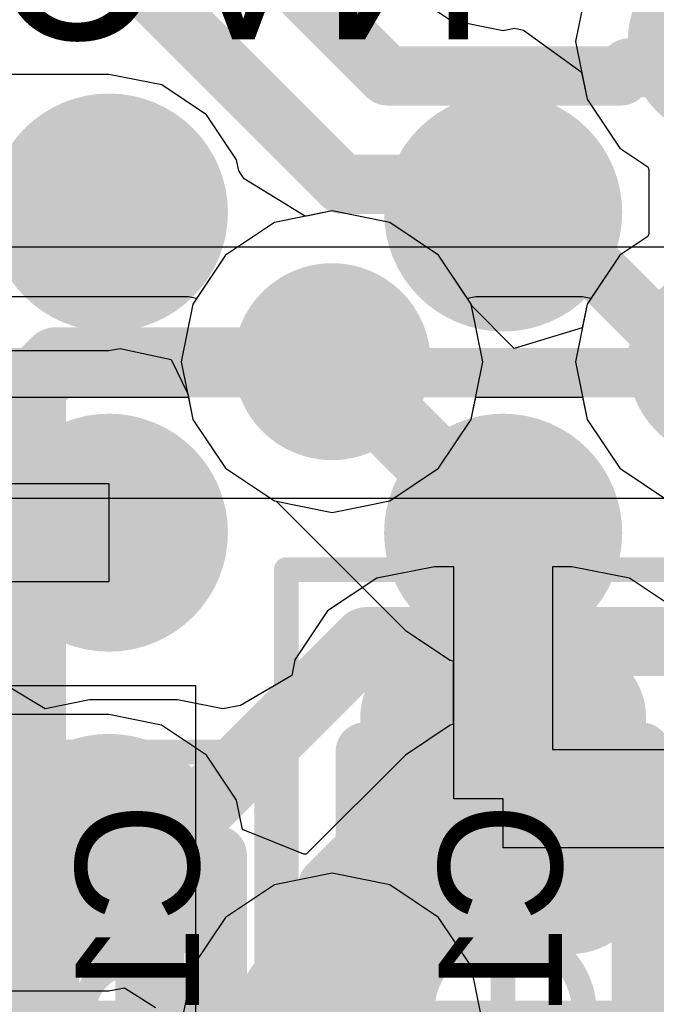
# Model space of a CAD drawing. Header units: millimetres. Extents: x -2 to 68, y -2 to 27.4.
# Tile 557 of 594: x 52.5 to 53.8, y 18.8 to 20.8. Entities that reach past the tile are written whole.
import ezdxf

# ---------------------------------------------------------------- set-up
doc = ezdxf.new("R2010")
doc.units = ezdxf.units.MM
for name, color, linetype in [('BottomLayer', 5, 'Continuous'), ('BottomPaste', 16, 'Continuous'), ('BottomSolder', 6, 'Continuous'), ('DrillGuide', 244, 'Continuous'), ('Mechanical10', 56, 'Continuous'), ('Mechanical17', 56, 'Continuous'), ('Mechanical42', 56, 'Continuous'), ('Mechanical6', 56, 'Continuous'), ('MidLayer1', 16, 'Continuous'), ('MidLayer2', 76, 'Continuous'), ('MidLayer3', 90, 'Continuous'), ('MidLayer4', 156, 'Continuous'), ('MidLayer5', 130, 'Continuous'), ('MidLayer6', 216, 'Continuous'), ('MidLayer7', 6, 'Continuous'), ('MidLayer8', 54, 'Continuous'), ('MultiLayer', 9, 'Continuous'), ('TopLayer', 1, 'Continuous'), ('TopPaste', 8, 'Continuous'), ('TopSolder', 216, 'Continuous'), ('ViaHoleLayer', 16, 'Continuous')]:
    doc.layers.add(name, color=color, linetype=linetype)

# ---------------------------------------------------------------- blocks, each defined once
blk = doc.blocks.new('MT53D512M32D2DS_053_WT_D_F_________1_168')
at = {"layer": 'TopLayer', "const_width": 0.14}
for points in [[(-2.07, -3.575, 1), (-1.93, -3.575, 1)], [(-1.27, -3.575, 1), (-1.13, -3.575, 1)], [(-2.07, -4.225, 1), (-1.93, -4.225, 1)], [(-1.27, -4.225, 1), (-1.13, -4.225, 1)], [(-2.07, -4.875, 1), (-1.93, -4.875, 1)], [(-1.27, -4.875, 1), (-1.13, -4.875, 1)]]:
    blk.add_lwpolyline(points, format="xyb", close=True, dxfattribs=at)
at = {"layer": 'TopPaste', "const_width": 0.14}
for points in [[(-2.07, -3.575, 1), (-1.93, -3.575, 1)], [(-1.27, -3.575, 1), (-1.13, -3.575, 1)], [(-2.07, -4.225, 1), (-1.93, -4.225, 1)], [(-1.27, -4.225, 1), (-1.13, -4.225, 1)], [(-2.07, -4.875, 1), (-1.93, -4.875, 1)], [(-1.27, -4.875, 1), (-1.13, -4.875, 1)]]:
    blk.add_lwpolyline(points, format="xyb", close=True, dxfattribs=at)
at = {"layer": 'TopSolder', "const_width": 0.2416}
for points in [[(-2.1208, -3.575, 1), (-1.8792, -3.575, 1)], [(-1.3208, -3.575, 1), (-1.0792, -3.575, 1)], [(-2.1208, -4.225, 1), (-1.8792, -4.225, 1)], [(-1.3208, -4.225, 1), (-1.0792, -4.225, 1)], [(-2.1208, -4.875, 1), (-1.8792, -4.875, 1)], [(-1.3208, -4.875, 1), (-1.0792, -4.875, 1)]]:
    blk.add_lwpolyline(points, format="xyb", close=True, dxfattribs=at)
blk = doc.blocks.new('CAP_0402_B_338')
at = {"layer": 'BottomLayer', "const_width": 0.1508}
for points in [[(-0.6746, 0.1392, 1), (-0.5238, 0.1392, 1)], [(-0.3462, 0.1392, 1), (-0.1954, 0.1392, 1)], [(0.1954, 0.1392, 1), (0.3462, 0.1392, 1)], [(0.5238, 0.1392, 1), (0.6746, 0.1392, 1)], [(-0.6746, -0.1392, 1), (-0.5238, -0.1392, 1)], [(-0.3462, -0.1392, 1), (-0.1954, -0.1392, 1)], [(0.1954, -0.1392, 1), (0.3462, -0.1392, 1)], [(0.5238, -0.1392, 1), (0.6746, -0.1392, 1)]]:
    blk.add_lwpolyline(points, format="xyb", close=True, dxfattribs=at)
at = {"layer": 'BottomLayer'}
for points in [[(-0.2708, 0.29), (-0.5992, 0.29), (-0.2708, -0.29), (-0.5992, -0.29)], [(0.2708, -0.29), (0.5992, -0.29), (0.2708, 0.29), (0.5992, 0.29)], [(-0.12, 0.1392), (-0.75, 0.1392), (-0.12, -0.1392), (-0.75, -0.1392)], [(0.12, -0.1392), (0.75, -0.1392), (0.12, 0.1392), (0.75, 0.1392)]]:
    blk.add_solid(points, dxfattribs=at)
at = {"layer": 'BottomPaste', "const_width": 0.1508}
for points in [[(-0.6746, 0.1392, 1), (-0.5238, 0.1392, 1)], [(-0.3462, 0.1392, 1), (-0.1954, 0.1392, 1)], [(0.1954, 0.1392, 1), (0.3462, 0.1392, 1)], [(0.5238, 0.1392, 1), (0.6746, 0.1392, 1)], [(-0.6746, -0.1392, 1), (-0.5238, -0.1392, 1)], [(-0.3462, -0.1392, 1), (-0.1954, -0.1392, 1)], [(0.1954, -0.1392, 1), (0.3462, -0.1392, 1)], [(0.5238, -0.1392, 1), (0.6746, -0.1392, 1)]]:
    blk.add_lwpolyline(points, format="xyb", close=True, dxfattribs=at)
at = {"layer": 'BottomPaste'}
for points in [[(-0.2708, 0.29), (-0.5992, 0.29), (-0.2708, -0.29), (-0.5992, -0.29)], [(0.2708, -0.29), (0.5992, -0.29), (0.2708, 0.29), (0.5992, 0.29)], [(-0.12, 0.1392), (-0.75, 0.1392), (-0.12, -0.1392), (-0.75, -0.1392)], [(0.12, -0.1392), (0.75, -0.1392), (0.12, 0.1392), (0.75, 0.1392)]]:
    blk.add_solid(points, dxfattribs=at)
at = {"layer": 'BottomSolder', "const_width": 0.1508}
for points in [[(-0.6746, 0.1392, 1), (-0.5238, 0.1392, 1)], [(-0.3462, 0.1392, 1), (-0.1954, 0.1392, 1)], [(0.1954, 0.1392, 1), (0.3462, 0.1392, 1)], [(0.5238, 0.1392, 1), (0.6746, 0.1392, 1)], [(-0.6746, -0.1392, 1), (-0.5238, -0.1392, 1)], [(-0.3462, -0.1392, 1), (-0.1954, -0.1392, 1)], [(0.1954, -0.1392, 1), (0.3462, -0.1392, 1)], [(0.5238, -0.1392, 1), (0.6746, -0.1392, 1)]]:
    blk.add_lwpolyline(points, format="xyb", close=True, dxfattribs=at)
at = {"layer": 'BottomSolder'}
for points in [[(-0.2708, 0.29), (-0.5992, 0.29), (-0.2708, -0.29), (-0.5992, -0.29)], [(0.2708, -0.29), (0.5992, -0.29), (0.2708, 0.29), (0.5992, 0.29)], [(-0.12, 0.1392), (-0.75, 0.1392), (-0.12, -0.1392), (-0.75, -0.1392)], [(0.12, -0.1392), (0.75, -0.1392), (0.12, 0.1392), (0.75, 0.1392)]]:
    blk.add_solid(points, dxfattribs=at)
at = {"layer": 'Mechanical10', "const_width": 0.12}
for points in [[(0.53, 0.28), (-0.53, 0.28)], [(-0.53, -0.28), (-0.53, 0.28)], [(0.53, -0.28), (0.53, 0.28)], [(0.53, -0.28), (-0.53, -0.28)]]:
    blk.add_lwpolyline(points, dxfattribs=at)
at = {"layer": 'Mechanical10', "const_width": 0.06}
for points in [[(-0.56, 0.28, 1), (-0.5, 0.28, 1)], [(-0.56, 0.28, 1), (-0.5, 0.28, 1)], [(0.5, 0.28, 1), (0.56, 0.28, 1)], [(0.5, 0.28, 1), (0.56, 0.28, 1)], [(-0.56, -0.28, 1), (-0.5, -0.28, 1)], [(-0.56, -0.28, 1), (-0.5, -0.28, 1)], [(0.5, -0.28, 1), (0.56, -0.28, 1)], [(0.5, -0.28, 1), (0.56, -0.28, 1)]]:
    blk.add_lwpolyline(points, format="xyb", close=True, dxfattribs=at)
at = {"layer": 'Mechanical6', "const_width": 0.05}
for points in [[(0.9, 0.44), (-0.9, 0.44)], [(-0.9, -0.44), (-0.9, 0.44)], [(0.9, -0.44), (0.9, 0.44)], [(0, -0.22), (0, 0.22)], [(0.22, 0), (-0.22, 0)], [(0.9, -0.44), (-0.9, -0.44)]]:
    blk.add_lwpolyline(points, dxfattribs=at)
at = {"layer": 'Mechanical6'}
for points, const_width in [([(-0.9125, 0.44, 1), (-0.8875, 0.44, 1)], 0.025), ([(-0.9125, 0.44, 1), (-0.8875, 0.44, 1)], 0.025), ([(0.8875, 0.44, 1), (0.9125, 0.44, 1)], 0.025), ([(0.8875, 0.44, 1), (0.9125, 0.44, 1)], 0.025), ([(-0.0125, 0.22, 1), (0.0125, 0.22, 1)], 0.025), ([(0.165, 0, 1), (-0.165, 0, 1)], 0.05), ([(-0.2325, 0, 1), (-0.2075, 0, 1)], 0.025), ([(-0.1775, 0, 1), (-0.1525, 0, 1)], 0.025), ([(0.1525, 0, 1), (0.1775, 0, 1)], 0.025), ([(0.2075, 0, 1), (0.2325, 0, 1)], 0.025), ([(-0.0125, -0.22, 1), (0.0125, -0.22, 1)], 0.025), ([(-0.9125, -0.44, 1), (-0.8875, -0.44, 1)], 0.025), ([(-0.9125, -0.44, 1), (-0.8875, -0.44, 1)], 0.025), ([(0.8875, -0.44, 1), (0.9125, -0.44, 1)], 0.025), ([(0.8875, -0.44, 1), (0.9125, -0.44, 1)], 0.025)]:
    blk.add_lwpolyline(points, format="xyb", close=True, dxfattribs=dict(at, const_width=const_width))
blk = doc.blocks.new('CAP_0201_B_347')
at = {"layer": 'BottomLayer', "const_width": 0.0806}
for points in [[(-0.3897, 0.0894, 1), (-0.3091, 0.0894, 1)], [(-0.2409, 0.0894, 1), (-0.1603, 0.0894, 1)], [(0.1603, 0.0894, 1), (0.2409, 0.0894, 1)], [(0.3091, 0.0894, 1), (0.3897, 0.0894, 1)], [(-0.3897, -0.0894, 1), (-0.3091, -0.0894, 1)], [(-0.2409, -0.0894, 1), (-0.1603, -0.0894, 1)], [(0.1603, -0.0894, 1), (0.2409, -0.0894, 1)], [(0.3091, -0.0894, 1), (0.3897, -0.0894, 1)]]:
    blk.add_lwpolyline(points, format="xyb", close=True, dxfattribs=at)
at = {"layer": 'BottomLayer'}
for points in [[(-0.2006, 0.17), (-0.3494, 0.17), (-0.2006, -0.17), (-0.3494, -0.17)], [(0.2006, -0.17), (0.3494, -0.17), (0.2006, 0.17), (0.3494, 0.17)], [(-0.12, 0.0894), (-0.43, 0.0894), (-0.12, -0.0894), (-0.43, -0.0894)], [(0.12, -0.0894), (0.43, -0.0894), (0.12, 0.0894), (0.43, 0.0894)]]:
    blk.add_solid(points, dxfattribs=at)
at = {"layer": 'BottomPaste', "const_width": 0.0806}
for points in [[(-0.3897, 0.0894, 1), (-0.3091, 0.0894, 1)], [(-0.2409, 0.0894, 1), (-0.1603, 0.0894, 1)], [(0.1603, 0.0894, 1), (0.2409, 0.0894, 1)], [(0.3091, 0.0894, 1), (0.3897, 0.0894, 1)], [(-0.3897, -0.0894, 1), (-0.3091, -0.0894, 1)], [(-0.2409, -0.0894, 1), (-0.1603, -0.0894, 1)], [(0.1603, -0.0894, 1), (0.2409, -0.0894, 1)], [(0.3091, -0.0894, 1), (0.3897, -0.0894, 1)]]:
    blk.add_lwpolyline(points, format="xyb", close=True, dxfattribs=at)
at = {"layer": 'BottomPaste'}
for points in [[(-0.2006, 0.17), (-0.3494, 0.17), (-0.2006, -0.17), (-0.3494, -0.17)], [(0.2006, -0.17), (0.3494, -0.17), (0.2006, 0.17), (0.3494, 0.17)], [(-0.12, 0.0894), (-0.43, 0.0894), (-0.12, -0.0894), (-0.43, -0.0894)], [(0.12, -0.0894), (0.43, -0.0894), (0.12, 0.0894), (0.43, 0.0894)]]:
    blk.add_solid(points, dxfattribs=at)
at = {"layer": 'BottomSolder', "const_width": 0.0806}
for points in [[(-0.3897, 0.0894, 1), (-0.3091, 0.0894, 1)], [(-0.2409, 0.0894, 1), (-0.1603, 0.0894, 1)], [(0.1603, 0.0894, 1), (0.2409, 0.0894, 1)], [(0.3091, 0.0894, 1), (0.3897, 0.0894, 1)], [(-0.3897, -0.0894, 1), (-0.3091, -0.0894, 1)], [(-0.2409, -0.0894, 1), (-0.1603, -0.0894, 1)], [(0.1603, -0.0894, 1), (0.2409, -0.0894, 1)], [(0.3091, -0.0894, 1), (0.3897, -0.0894, 1)]]:
    blk.add_lwpolyline(points, format="xyb", close=True, dxfattribs=at)
at = {"layer": 'BottomSolder'}
for points in [[(-0.2006, 0.17), (-0.3494, 0.17), (-0.2006, -0.17), (-0.3494, -0.17)], [(0.2006, -0.17), (0.3494, -0.17), (0.2006, 0.17), (0.3494, 0.17)], [(-0.12, 0.0894), (-0.43, 0.0894), (-0.12, -0.0894), (-0.43, -0.0894)], [(0.12, -0.0894), (0.43, -0.0894), (0.12, 0.0894), (0.43, 0.0894)]]:
    blk.add_solid(points, dxfattribs=at)
at = {"layer": 'Mechanical10', "const_width": 0.12}
for points in [[(-0.32, 0.17), (0.32, 0.17)], [(-0.32, 0.17), (-0.32, -0.17)], [(0.32, 0.17), (0.32, -0.17)], [(-0.32, -0.17), (0.32, -0.17)]]:
    blk.add_lwpolyline(points, dxfattribs=at)
at = {"layer": 'Mechanical10', "const_width": 0.06}
for points in [[(-0.35, 0.17, 1), (-0.29, 0.17, 1)], [(-0.35, 0.17, 1), (-0.29, 0.17, 1)], [(0.29, 0.17, 1), (0.35, 0.17, 1)], [(0.29, 0.17, 1), (0.35, 0.17, 1)], [(-0.35, -0.17, 1), (-0.29, -0.17, 1)], [(-0.35, -0.17, 1), (-0.29, -0.17, 1)], [(0.29, -0.17, 1), (0.35, -0.17, 1)], [(0.29, -0.17, 1), (0.35, -0.17, 1)]]:
    blk.add_lwpolyline(points, format="xyb", close=True, dxfattribs=at)
at = {"layer": 'Mechanical6', "const_width": 0.05}
for points in [[(-0.53, 0.27), (-0.53, -0.27)], [(-0.53, 0.27), (0.53, 0.27)], [(0.53, 0.27), (0.53, -0.27)], [(0, 0.135), (0, -0.135)], [(-0.135, 0), (0.135, 0)], [(-0.53, -0.27), (0.53, -0.27)]]:
    blk.add_lwpolyline(points, dxfattribs=at)
at = {"layer": 'Mechanical6'}
for points, const_width in [([(-0.5425, 0.27, 1), (-0.5175, 0.27, 1)], 0.025), ([(-0.5425, 0.27, 1), (-0.5175, 0.27, 1)], 0.025), ([(0.5175, 0.27, 1), (0.5425, 0.27, 1)], 0.025), ([(0.5175, 0.27, 1), (0.5425, 0.27, 1)], 0.025), ([(-0.0125, 0.135, 1), (0.0125, 0.135, 1)], 0.025), ([(0.1013, 0, 1), (-0.1013, 0, 1)], 0.05), ([(-0.1475, 0, 1), (-0.1225, 0, 1)], 0.025), ([(-0.1138, 0, 1), (-0.0888, 0, 1)], 0.025), ([(0.0888, 0, 1), (0.1138, 0, 1)], 0.025), ([(0.1225, 0, 1), (0.1475, 0, 1)], 0.025), ([(-0.0125, -0.135, 1), (0.0125, -0.135, 1)], 0.025), ([(-0.5425, -0.27, 1), (-0.5175, -0.27, 1)], 0.025), ([(-0.5425, -0.27, 1), (-0.5175, -0.27, 1)], 0.025), ([(0.5175, -0.27, 1), (0.5425, -0.27, 1)], 0.025), ([(0.5175, -0.27, 1), (0.5425, -0.27, 1)], 0.025)]:
    blk.add_lwpolyline(points, format="xyb", close=True, dxfattribs=dict(at, const_width=const_width))

msp = doc.modelspace()

# ---------------------------------------------------------------- linework, layer by layer
at = {"layer": 'BottomLayer'}
for p, q in [((53.9504, 20.3049), (51.794, 20.3049)), ((52.4503, 19.7951), (54.056, 19.7951)), ((53.3608, 19.6559), (53.2434, 19.6325)), ((53.4, 19.6559), (53.3608, 19.6559)), ((53.4, 19.185), (53.4, 19.6559)), ((53.6392, 19.6559), (53.6, 19.6559)), ((53.6, 19.6559), (53.6, 19.285)), ((53.7566, 19.6325), (53.6392, 19.6559)), ((53.2434, 19.6325), (53.1439, 19.5661)), ((53.8561, 19.5661), (53.7566, 19.6325)), ((53.1439, 19.5661), (53.0775, 19.4666)), ((53.0775, 19.4666), (53.0711, 19.4348)), ((53.0711, 19.4348), (52.967, 19.3743)), ((52.5706, 19.3676), (52.4944, 19.4132)), ((52.6606, 19.3855), (52.5706, 19.3676)), ((52.8394, 19.3855), (52.6606, 19.3855)), ((52.9309, 19.3673), (52.8394, 19.3855)), ((52.967, 19.3743), (52.9309, 19.3673)), ((53.6, 19.285), (53.9459, 19.285)), ((53.5, 19.185), (53.4, 19.185)), ((53.5, 19.085), (53.5, 19.185)), ((53.9459, 19.085), (53.5, 19.085))]:
    msp.add_line(p, q, dxfattribs=at)
at = {"layer": 'BottomLayer', "const_width": 0.1}
for points in [[(48.541, 20.05), (54.056, 20.05)], [(52.79, 18.475), (53.5, 19.185)], [(53.5, 19.185), (53.5, 19.185)], [(52.454, 19.025), (52.75, 19.025)]]:
    msp.add_lwpolyline(points, dxfattribs=at)
at = {"layer": 'BottomLayer', "const_width": 0.05}
for points in [[(53.475, 19.185, 1), (53.525, 19.185, 1)], [(53.475, 19.185, 1), (53.525, 19.185, 1)], [(53.475, 19.185, 1), (53.525, 19.185, 1)], [(52.725, 19.025, 1), (52.775, 19.025, 1)]]:
    msp.add_lwpolyline(points, format="xyb", close=True, dxfattribs=at)
at = {"layer": 'DrillGuide'}
for points, const_width in [([(52.675, 20.375, 1), (52.725, 20.375, 1)], 0.05), ([(53.475, 20.375, 1), (53.525, 20.375, 1)], 0.05), ([(53.1028, 20.0722, 1), (53.2028, 20.0722, 1)], 0.1), ([(52.675, 19.725, 1), (52.725, 19.725, 1)], 0.05), ([(53.475, 19.725, 1), (53.525, 19.725, 1)], 0.05), ([(52.675, 19.075, 1), (52.725, 19.075, 1)], 0.05), ([(53.475, 19.075, 1), (53.525, 19.075, 1)], 0.05), ([(53.1028, 18.7278, 1), (53.2028, 18.7278, 1)], 0.1)]:
    msp.add_lwpolyline(points, format="xyb", close=True, dxfattribs=dict(at, const_width=const_width))
at = {"layer": 'MidLayer1'}
for p, q in [((53.3017, 20.8267), (53.3927, 20.766)), ((53.3927, 20.766), (53.5, 20.7446)), ((53.5, 20.7446), (53.5228, 20.7491)), ((53.5228, 20.7491), (53.5415, 20.7451)), ((53.5415, 20.7451), (53.6581, 20.6605)), ((52.7, 20.6554), (52.3294, 20.6554)), ((52.8073, 20.634), (52.7, 20.6554)), ((53.6581, 20.6605), (53.6599, 20.6568)), ((53.6599, 20.6568), (53.6702, 20.6051)), ((52.8983, 20.5733), (52.8073, 20.634)), ((53.6702, 20.6051), (53.7365, 20.5059)), ((52.959, 20.4823), (52.8983, 20.5733)), ((53.7365, 20.5059), (53.7936, 20.4677)), ((52.9636, 20.4593), (52.959, 20.4823)), ((52.9744, 20.4436), (52.9636, 20.4593)), ((53.7936, 20.4677), (53.7956, 20.4624)), ((53.7956, 20.4624), (53.7956, 20.3319)), ((53.0971, 20.3681), (52.9744, 20.4436)), ((53.1528, 20.3781), (53.1014, 20.3678)), ((53.2699, 20.3548), (53.1528, 20.3781)), ((53.1014, 20.3678), (53.0971, 20.3681)), ((53.3691, 20.2885), (53.2699, 20.3548)), ((53.7956, 20.3319), (53.7936, 20.3266)), ((53.7936, 20.3266), (53.7365, 20.2885)), ((53.4354, 20.1892), (53.3691, 20.2885)), ((53.7365, 20.2885), (53.6702, 20.1892)), ((53.4362, 20.1853), (53.4354, 20.1892)), ((53.5227, 20.0988), (53.4362, 20.1853)), ((53.6702, 20.1892), (53.6605, 20.1406)), ((53.6605, 20.1406), (53.5227, 20.0988)), ((52.3294, 20.0946), (52.7, 20.0946)), ((52.7, 20.0946), (52.7228, 20.0991)), ((52.7228, 20.0991), (52.8262, 20.0767)), ((52.8262, 20.0767), (52.8599, 20.0068)), ((52.8599, 20.0068), (52.8702, 19.9551)), ((52.8702, 19.9551), (52.9365, 19.8559)), ((52.9365, 19.8559), (53.0358, 19.7896)), ((53.0358, 19.7896), (53.0397, 19.7888)), ((53.0397, 19.7888), (53.3017, 19.5267)), ((53.3017, 19.5267), (53.3927, 19.466)), ((53.3927, 19.466), (53.3988, 19.4647)), ((53.3988, 19.4647), (53.3988, 19.3353)), ((52.6998, 19.3556), (52.2933, 19.3556)), ((52.8071, 19.3343), (52.6998, 19.3556)), ((52.898, 19.2735), (52.8071, 19.3343)), ((53.3927, 19.334), (53.3017, 19.2733)), ((53.3988, 19.3353), (53.3927, 19.334)), ((52.8983, 19.2733), (52.898, 19.2735)), ((52.959, 19.1823), (52.8983, 19.2733)), ((53.3017, 19.2733), (53.1006, 19.0721)), ((52.971, 19.1221), (52.959, 19.1823)), ((53.0953, 19.0722), (52.971, 19.1221)), ((53.1006, 19.0721), (53.0953, 19.0722)), ((52.2926, 18.7949), (52.6988, 18.7949)), ((52.6988, 18.7949), (52.7, 18.7946)), ((52.7, 18.7946), (52.732, 18.801)), ((52.732, 18.801), (52.7947, 18.761))]:
    msp.add_line(p, q, dxfattribs=at)
for points, const_width in [([(53.8528, 20.7222, 1), (54.0528, 20.7222, 1)], 0.2), ([(52.625, 20.375, 1), (52.775, 20.375, 1)], 0.15), ([(53.425, 20.375, 1), (53.575, 20.375, 1)], 0.15), ([(52.6625, 20.375, 1), (52.7375, 20.375, 1)], 0.075), ([(53.0528, 20.0722, 1), (53.2528, 20.0722, 1)], 0.2), ([(53.8528, 20.0722, 1), (54.0528, 20.0722, 1)], 0.2), ([(53.1153, 20.0722, 1), (53.1903, 20.0722, 1)], 0.075), ([(52.625, 19.725, 1), (52.775, 19.725, 1)], 0.15), ([(53.425, 19.725, 1), (53.575, 19.725, 1)], 0.15), ([(53.4625, 19.725, 1), (53.5375, 19.725, 1)], 0.075), ([(52.625, 19.075, 1), (52.775, 19.075, 1)], 0.15), ([(53.425, 19.075, 1), (53.575, 19.075, 1)], 0.15), ([(52.6623, 19.0752, 1), (52.7373, 19.0752, 1)], 0.075), ([(52.6623, 19.0752, 1), (52.7373, 19.0752, 1)], 0.075), ([(52.6625, 19.075, 1), (52.7375, 19.075, 1)], 0.075), ([(53.4625, 19.075, 1), (53.5375, 19.075, 1)], 0.075), ([(53.0528, 18.7278, 1), (53.2528, 18.7278, 1)], 0.2), ([(53.1153, 18.7278, 1), (53.1903, 18.7278, 1)], 0.075)]:
    msp.add_lwpolyline(points, format="xyb", close=True, dxfattribs=dict(at, const_width=const_width))
at = {"layer": 'MidLayer1', "const_width": 0.15}
for points in [[(52.209, 20.375), (52.7, 20.375)], [(53.1528, 20.0722), (53.5, 19.725)], [(52.1729, 19.0752), (52.6998, 19.0752)], [(52.6998, 19.0752), (52.7, 19.075)], [(53.1528, 18.7278), (53.5, 19.075)]]:
    msp.add_lwpolyline(points, dxfattribs=at)
at = {"layer": 'MidLayer2'}
for p, q in [((53.6702, 20.8392), (53.6469, 20.7222)), ((53.6469, 20.7222), (53.6702, 20.6051)), ((53.6702, 20.6051), (53.7365, 20.5059)), ((53.7365, 20.5059), (53.7936, 20.4677)), ((53.7936, 20.4677), (53.7956, 20.4624)), ((53.7956, 20.4624), (53.7956, 20.3319)), ((53.1528, 20.3781), (53.0358, 20.3548)), ((53.2699, 20.3548), (53.1528, 20.3781)), ((53.0358, 20.3548), (52.9365, 20.2885)), ((53.3691, 20.2885), (53.2699, 20.3548)), ((53.7956, 20.3319), (53.7936, 20.3266)), ((53.7936, 20.3266), (53.7365, 20.2885)), ((52.9365, 20.2885), (52.8702, 20.1892)), ((53.4354, 20.1892), (53.3691, 20.2885)), ((53.7365, 20.2885), (53.6702, 20.1892)), ((52.8702, 20.1892), (52.8469, 20.0722)), ((53.4587, 20.0722), (53.4354, 20.1892)), ((53.6702, 20.1892), (53.6469, 20.0722)), ((52.8469, 20.0722), (52.8702, 19.9551)), ((53.4354, 19.9551), (53.4587, 20.0722)), ((53.6469, 20.0722), (53.6702, 19.9551)), ((52.8702, 19.9551), (52.9365, 19.8559)), ((53.3691, 19.8559), (53.4354, 19.9551)), ((53.6702, 19.9551), (53.7365, 19.8559)), ((52.9365, 19.8559), (53.0358, 19.7896)), ((53.2699, 19.7896), (53.3691, 19.8559)), ((53.7365, 19.8559), (53.8358, 19.7896)), ((53.0358, 19.7896), (53.1528, 19.7663)), ((53.1528, 19.7663), (53.2699, 19.7896)), ((53.1528, 19.0337), (53.0358, 19.0104)), ((53.2699, 19.0104), (53.1528, 19.0337)), ((53.0358, 19.0104), (52.9365, 18.9441)), ((53.3691, 18.9441), (53.2699, 19.0104)), ((52.9365, 18.9441), (52.8702, 18.8449)), ((53.4354, 18.8449), (53.3691, 18.9441)), ((52.8702, 18.8449), (52.8469, 18.7278)), ((53.4587, 18.7278), (53.4354, 18.8449))]:
    msp.add_line(p, q, dxfattribs=at)
at = {"layer": 'MidLayer2', "const_width": 0.2}
for points in [[(53.8528, 20.7222, 1), (54.0528, 20.7222, 1)], [(53.0528, 20.0722, 1), (53.2528, 20.0722, 1)], [(53.8528, 20.0722, 1), (54.0528, 20.0722, 1)], [(53.0528, 18.7278, 1), (53.2528, 18.7278, 1)]]:
    msp.add_lwpolyline(points, format="xyb", close=True, dxfattribs=at)
at = {"layer": 'MidLayer3'}
for points, const_width in [([(52.8701, 21.047), (53.2649, 20.6522)], 0.12), ([(52.779, 20.827), (53.1738, 20.4322)], 0.12), ([(53.2649, 20.6522), (53.7389, 20.6522)], 0.12), ([(53.7389, 20.6522), (53.7553, 20.6686)], 0.12), ([(53.7553, 20.6686), (53.8992, 20.6686)], 0.12), ([(53.1738, 20.4322), (53.517, 20.4322)], 0.12), ([(53.517, 20.4322), (53.877, 20.0722)], 0.12), ([(52.5428, 20.0218), (52.5932, 20.0722)], 0.14), ([(52.5932, 20.0722), (53.1528, 20.0722)], 0.14), ([(52.5428, 18.1672), (52.5428, 20.0218)], 0.14), ([(52.7828, 19.0638), (53.223, 19.504)], 0.14), ([(53.223, 19.504), (53.972, 19.504)], 0.14), ([(53.1528, 19.0028), (53.285, 19.135)], 0.14), ([(53.285, 19.135), (53.983, 19.135)], 0.14), ([(52.7828, 18.462), (52.7828, 19.0638)], 0.14), ([(53.1528, 18.7278), (53.1528, 19.0028)], 0.14)]:
    msp.add_lwpolyline(points, dxfattribs=dict(at, const_width=const_width))
for points, const_width in [([(53.8528, 20.7222, 1), (54.0528, 20.7222, 1)], 0.2), ([(53.235, 20.6522, 1), (53.2949, 20.6522, 1)], 0.06), ([(53.235, 20.6522, 1), (53.2949, 20.6522, 1)], 0.06), ([(53.7089, 20.6522, 1), (53.7689, 20.6522, 1)], 0.06), ([(53.7089, 20.6522, 1), (53.7689, 20.6522, 1)], 0.06), ([(53.7253, 20.6686, 1), (53.7853, 20.6686, 1)], 0.06), ([(53.7253, 20.6686, 1), (53.7853, 20.6686, 1)], 0.06), ([(53.1438, 20.4322, 1), (53.2038, 20.4322, 1)], 0.06), ([(53.1438, 20.4322, 1), (53.2038, 20.4322, 1)], 0.06), ([(53.4871, 20.4322, 1), (53.547, 20.4322, 1)], 0.06), ([(53.4871, 20.4322, 1), (53.547, 20.4322, 1)], 0.06), ([(53.0528, 20.0722, 1), (53.2528, 20.0722, 1)], 0.2), ([(53.8528, 20.0722, 1), (54.0528, 20.0722, 1)], 0.2), ([(52.5582, 20.0722, 1), (52.6282, 20.0722, 1)], 0.07), ([(52.5582, 20.0722, 1), (52.6282, 20.0722, 1)], 0.07), ([(53.1178, 20.0722, 1), (53.1878, 20.0722, 1)], 0.07), ([(52.5079, 20.0218, 1), (52.5778, 20.0218, 1)], 0.07), ([(52.5079, 20.0218, 1), (52.5778, 20.0218, 1)], 0.07), ([(53.188, 19.504, 1), (53.258, 19.504, 1)], 0.07), ([(53.188, 19.504, 1), (53.258, 19.504, 1)], 0.07), ([(53.25, 19.135, 1), (53.32, 19.135, 1)], 0.07), ([(53.25, 19.135, 1), (53.32, 19.135, 1)], 0.07), ([(52.7478, 19.0638, 1), (52.8178, 19.0638, 1)], 0.07), ([(52.7478, 19.0638, 1), (52.8178, 19.0638, 1)], 0.07), ([(53.1178, 19.0028, 1), (53.1878, 19.0028, 1)], 0.07), ([(53.1178, 19.0028, 1), (53.1878, 19.0028, 1)], 0.07), ([(53.0528, 18.7278, 1), (53.2528, 18.7278, 1)], 0.2), ([(53.1178, 18.7278, 1), (53.1878, 18.7278, 1)], 0.07)]:
    msp.add_lwpolyline(points, format="xyb", close=True, dxfattribs=dict(at, const_width=const_width))
at = {"layer": 'MidLayer4'}
for p, q in [((53.6702, 20.8392), (53.6469, 20.7222)), ((53.6469, 20.7222), (53.6702, 20.6051)), ((53.6702, 20.6051), (53.7365, 20.5059)), ((53.7365, 20.5059), (53.7936, 20.4677)), ((53.7936, 20.4677), (53.7956, 20.4624)), ((53.7956, 20.4624), (53.7956, 20.3319)), ((53.1528, 20.3781), (53.0358, 20.3548)), ((53.2699, 20.3548), (53.1528, 20.3781)), ((53.0358, 20.3548), (52.9365, 20.2885)), ((53.3691, 20.2885), (53.2699, 20.3548)), ((53.7956, 20.3319), (53.7936, 20.3266)), ((53.7936, 20.3266), (53.7365, 20.2885)), ((52.9365, 20.2885), (52.8702, 20.1892)), ((53.4354, 20.1892), (53.3691, 20.2885)), ((53.7365, 20.2885), (53.6702, 20.1892)), ((52.8702, 20.1892), (52.8469, 20.0722)), ((53.4587, 20.0722), (53.4354, 20.1892)), ((53.6702, 20.1892), (53.6469, 20.0722)), ((52.8469, 20.0722), (52.8702, 19.9551)), ((53.4354, 19.9551), (53.4587, 20.0722)), ((53.6469, 20.0722), (53.6702, 19.9551)), ((52.8702, 19.9551), (52.9365, 19.8559)), ((53.3691, 19.8559), (53.4354, 19.9551)), ((53.6702, 19.9551), (53.7365, 19.8559)), ((52.9365, 19.8559), (53.0358, 19.7896)), ((53.2699, 19.7896), (53.3691, 19.8559)), ((53.7365, 19.8559), (53.8358, 19.7896)), ((53.0358, 19.7896), (53.1528, 19.7663)), ((53.1528, 19.7663), (53.2699, 19.7896)), ((53.1528, 19.0337), (53.0358, 19.0104)), ((53.2699, 19.0104), (53.1528, 19.0337)), ((53.0358, 19.0104), (52.9365, 18.9441)), ((53.3691, 18.9441), (53.2699, 19.0104)), ((52.9365, 18.9441), (52.8702, 18.8449)), ((53.4354, 18.8449), (53.3691, 18.9441)), ((52.8702, 18.8449), (52.8469, 18.7278)), ((53.4587, 18.7278), (53.4354, 18.8449))]:
    msp.add_line(p, q, dxfattribs=at)
at = {"layer": 'MidLayer4', "const_width": 0.2}
for points in [[(53.8528, 20.7222, 1), (54.0528, 20.7222, 1)], [(53.0528, 20.0722, 1), (53.2528, 20.0722, 1)], [(53.8528, 20.0722, 1), (54.0528, 20.0722, 1)], [(53.0528, 18.7278, 1), (53.2528, 18.7278, 1)]]:
    msp.add_lwpolyline(points, format="xyb", close=True, dxfattribs=at)
at = {"layer": 'MidLayer5'}
for p, q in [((53.6702, 20.8392), (53.6469, 20.7222)), ((53.6469, 20.7222), (53.6702, 20.6051)), ((53.6702, 20.6051), (53.7365, 20.5059)), ((53.7365, 20.5059), (53.7936, 20.4677)), ((53.7936, 20.4677), (53.7956, 20.4624)), ((53.7956, 20.4624), (53.7956, 20.3319)), ((53.1528, 20.3781), (53.0358, 20.3548)), ((53.2699, 20.3548), (53.1528, 20.3781)), ((53.0358, 20.3548), (52.9365, 20.2885)), ((53.3691, 20.2885), (53.2699, 20.3548)), ((53.7956, 20.3319), (53.7936, 20.3266)), ((53.7936, 20.3266), (53.7365, 20.2885)), ((52.9365, 20.2885), (52.8702, 20.1892)), ((53.4354, 20.1892), (53.3691, 20.2885)), ((53.7365, 20.2885), (53.6702, 20.1892)), ((52.8702, 20.1892), (52.8469, 20.0722)), ((53.4587, 20.0722), (53.4354, 20.1892)), ((53.6702, 20.1892), (53.6469, 20.0722)), ((52.8469, 20.0722), (52.8702, 19.9551)), ((53.4354, 19.9551), (53.4587, 20.0722)), ((53.6469, 20.0722), (53.6702, 19.9551)), ((52.8702, 19.9551), (52.9365, 19.8559)), ((53.3691, 19.8559), (53.4354, 19.9551)), ((53.6702, 19.9551), (53.7365, 19.8559)), ((52.9365, 19.8559), (53.0358, 19.7896)), ((53.2699, 19.7896), (53.3691, 19.8559)), ((53.7365, 19.8559), (53.8358, 19.7896)), ((53.0358, 19.7896), (53.1528, 19.7663)), ((53.1528, 19.7663), (53.2699, 19.7896)), ((53.1528, 19.0337), (53.0358, 19.0104)), ((53.2699, 19.0104), (53.1528, 19.0337)), ((53.0358, 19.0104), (52.9365, 18.9441)), ((53.3691, 18.9441), (53.2699, 19.0104)), ((52.9365, 18.9441), (52.8702, 18.8449)), ((53.4354, 18.8449), (53.3691, 18.9441)), ((52.8702, 18.8449), (52.8469, 18.7278)), ((53.4587, 18.7278), (53.4354, 18.8449))]:
    msp.add_line(p, q, dxfattribs=at)
at = {"layer": 'MidLayer5', "const_width": 0.2}
for points in [[(53.8528, 20.7222, 1), (54.0528, 20.7222, 1)], [(53.0528, 20.0722, 1), (53.2528, 20.0722, 1)], [(53.8528, 20.0722, 1), (54.0528, 20.0722, 1)], [(53.0528, 18.7278, 1), (53.2528, 18.7278, 1)]]:
    msp.add_lwpolyline(points, format="xyb", close=True, dxfattribs=at)
at = {"layer": 'MidLayer6'}
for p, q in [((53.6702, 20.8392), (53.6469, 20.7222)), ((53.6469, 20.7222), (53.6702, 20.6051)), ((53.6702, 20.6051), (53.7365, 20.5059)), ((53.7365, 20.5059), (53.7936, 20.4677)), ((53.7936, 20.4677), (53.7956, 20.4624)), ((53.7956, 20.4624), (53.7956, 20.3319)), ((53.1528, 20.3781), (53.0358, 20.3548)), ((53.2699, 20.3548), (53.1528, 20.3781)), ((53.0358, 20.3548), (52.9365, 20.2885)), ((53.3691, 20.2885), (53.2699, 20.3548)), ((53.7956, 20.3319), (53.7936, 20.3266)), ((53.7936, 20.3266), (53.7365, 20.2885)), ((52.9365, 20.2885), (52.8702, 20.1892)), ((53.4354, 20.1892), (53.3691, 20.2885)), ((53.7365, 20.2885), (53.6702, 20.1892)), ((52.8702, 20.1892), (52.8469, 20.0722)), ((53.4587, 20.0722), (53.4354, 20.1892)), ((53.6702, 20.1892), (53.6469, 20.0722)), ((52.8469, 20.0722), (52.8702, 19.9551)), ((53.4354, 19.9551), (53.4587, 20.0722)), ((53.6469, 20.0722), (53.6702, 19.9551)), ((52.8702, 19.9551), (52.9365, 19.8559)), ((53.3691, 19.8559), (53.4354, 19.9551)), ((53.6702, 19.9551), (53.7365, 19.8559)), ((52.9365, 19.8559), (53.0358, 19.7896)), ((53.2699, 19.7896), (53.3691, 19.8559)), ((53.7365, 19.8559), (53.8358, 19.7896)), ((53.0358, 19.7896), (53.1528, 19.7663)), ((53.1528, 19.7663), (53.2699, 19.7896)), ((53.1528, 19.0337), (53.0358, 19.0104)), ((53.2699, 19.0104), (53.1528, 19.0337)), ((53.0358, 19.0104), (52.9365, 18.9441)), ((53.3691, 18.9441), (53.2699, 19.0104)), ((52.9365, 18.9441), (52.8702, 18.8449)), ((53.4354, 18.8449), (53.3691, 18.9441)), ((52.8702, 18.8449), (52.8469, 18.7278)), ((53.4587, 18.7278), (53.4354, 18.8449))]:
    msp.add_line(p, q, dxfattribs=at)
at = {"layer": 'MidLayer6', "const_width": 0.2}
for points in [[(53.8528, 20.7222, 1), (54.0528, 20.7222, 1)], [(53.0528, 20.0722, 1), (53.2528, 20.0722, 1)], [(53.8528, 20.0722, 1), (54.0528, 20.0722, 1)], [(53.0528, 18.7278, 1), (53.2528, 18.7278, 1)]]:
    msp.add_lwpolyline(points, format="xyb", close=True, dxfattribs=at)
at = {"layer": 'MidLayer7'}
for p, q in [((53.6702, 20.8392), (53.6469, 20.7222)), ((53.6469, 20.7222), (53.6702, 20.6051)), ((53.6702, 20.6051), (53.7365, 20.5059)), ((53.7365, 20.5059), (53.7936, 20.4677)), ((53.7936, 20.4677), (53.7956, 20.4624)), ((53.7956, 20.4624), (53.7956, 20.3319)), ((53.1528, 20.3781), (53.0358, 20.3548)), ((53.2699, 20.3548), (53.1528, 20.3781)), ((53.0358, 20.3548), (52.9365, 20.2885)), ((53.3691, 20.2885), (53.2699, 20.3548)), ((53.7956, 20.3319), (53.7936, 20.3266)), ((53.7936, 20.3266), (53.7365, 20.2885)), ((52.9365, 20.2885), (52.8702, 20.1892)), ((53.4354, 20.1892), (53.3691, 20.2885)), ((53.7365, 20.2885), (53.6702, 20.1892)), ((52.8702, 20.1892), (52.8469, 20.0722)), ((53.4587, 20.0722), (53.4354, 20.1892)), ((53.6702, 20.1892), (53.6469, 20.0722)), ((52.8469, 20.0722), (52.8702, 19.9551)), ((53.4354, 19.9551), (53.4587, 20.0722)), ((53.6469, 20.0722), (53.6702, 19.9551)), ((52.8702, 19.9551), (52.9365, 19.8559)), ((53.3691, 19.8559), (53.4354, 19.9551)), ((53.6702, 19.9551), (53.7365, 19.8559)), ((52.9365, 19.8559), (53.0358, 19.7896)), ((53.2699, 19.7896), (53.3691, 19.8559)), ((53.7365, 19.8559), (53.8358, 19.7896)), ((53.0358, 19.7896), (53.1528, 19.7663)), ((53.1528, 19.7663), (53.2699, 19.7896)), ((53.1528, 19.0337), (53.0358, 19.0104)), ((53.2699, 19.0104), (53.1528, 19.0337)), ((53.0358, 19.0104), (52.9365, 18.9441)), ((53.3691, 18.9441), (53.2699, 19.0104)), ((52.9365, 18.9441), (52.8702, 18.8449)), ((53.4354, 18.8449), (53.3691, 18.9441)), ((52.8702, 18.8449), (52.8469, 18.7278)), ((53.4587, 18.7278), (53.4354, 18.8449))]:
    msp.add_line(p, q, dxfattribs=at)
at = {"layer": 'MidLayer7', "const_width": 0.2}
for points in [[(53.8528, 20.7222, 1), (54.0528, 20.7222, 1)], [(53.0528, 20.0722, 1), (53.2528, 20.0722, 1)], [(53.8528, 20.0722, 1), (54.0528, 20.0722, 1)], [(53.0528, 18.7278, 1), (53.2528, 18.7278, 1)]]:
    msp.add_lwpolyline(points, format="xyb", close=True, dxfattribs=at)
at = {"layer": 'MidLayer8'}
for p, q in [((53.6702, 20.8392), (53.6469, 20.7222)), ((53.6469, 20.7222), (53.6702, 20.6051)), ((53.6702, 20.6051), (53.7365, 20.5059)), ((53.7365, 20.5059), (53.7936, 20.4677)), ((53.7936, 20.4677), (53.7956, 20.4624)), ((53.7956, 20.4624), (53.7956, 20.3319)), ((53.1528, 20.3781), (53.0358, 20.3548)), ((53.2699, 20.3548), (53.1528, 20.3781)), ((53.0358, 20.3548), (52.9365, 20.2885)), ((53.3691, 20.2885), (53.2699, 20.3548)), ((53.7956, 20.3319), (53.7936, 20.3266)), ((53.7936, 20.3266), (53.7365, 20.2885)), ((52.9365, 20.2885), (52.8778, 20.2006)), ((53.4278, 20.2006), (53.3691, 20.2885)), ((53.7365, 20.2885), (53.6778, 20.2006)), ((52.8613, 20.2039), (49.3475, 20.2039)), ((52.8778, 20.2006), (52.8613, 20.2039)), ((53.4443, 20.2039), (53.4278, 20.2006)), ((53.6613, 20.2039), (53.4443, 20.2039)), ((53.6778, 20.2006), (53.6613, 20.2039)), ((49.3475, 20), (52.8613, 20)), ((52.8613, 20), (52.8702, 19.9551)), ((53.4354, 19.9551), (53.4443, 20)), ((53.4443, 20), (53.6613, 20)), ((53.6613, 20), (53.6702, 19.9551)), ((52.8702, 19.9551), (52.9365, 19.8559)), ((53.3691, 19.8559), (53.4354, 19.9551)), ((53.6702, 19.9551), (53.7365, 19.8559)), ((52.9365, 19.8559), (53.0358, 19.7896)), ((53.2699, 19.7896), (53.3691, 19.8559)), ((53.7365, 19.8559), (53.8358, 19.7896)), ((53.0358, 19.7896), (53.1528, 19.7663)), ((53.1528, 19.7663), (53.2699, 19.7896)), ((53.1528, 19.0337), (53.0358, 19.0104)), ((53.2699, 19.0104), (53.1528, 19.0337)), ((53.0358, 19.0104), (52.9365, 18.9441)), ((53.3691, 18.9441), (53.2699, 19.0104)), ((52.9365, 18.9441), (52.8702, 18.8449)), ((53.4354, 18.8449), (53.3691, 18.9441)), ((52.8702, 18.8449), (52.8469, 18.7278)), ((53.4587, 18.7278), (53.4354, 18.8449))]:
    msp.add_line(p, q, dxfattribs=at)
at = {"layer": 'MidLayer8', "const_width": 0.2}
for points in [[(53.8528, 20.7222, 1), (54.0528, 20.7222, 1)], [(53.0528, 20.0722, 1), (53.2528, 20.0722, 1)], [(53.8528, 20.0722, 1), (54.0528, 20.0722, 1)], [(53.0528, 18.7278, 1), (53.2528, 18.7278, 1)]]:
    msp.add_lwpolyline(points, format="xyb", close=True, dxfattribs=at)
at = {"layer": 'MultiLayer'}
for points, const_width in [([(53.8528, 20.7222, 1), (54.0528, 20.7222, 1)], 0.2), ([(52.625, 20.375, 1), (52.775, 20.375, 1)], 0.15), ([(53.425, 20.375, 1), (53.575, 20.375, 1)], 0.15), ([(53.0528, 20.0722, 1), (53.2528, 20.0722, 1)], 0.2), ([(53.8528, 20.0722, 1), (54.0528, 20.0722, 1)], 0.2), ([(52.625, 19.725, 1), (52.775, 19.725, 1)], 0.15), ([(53.425, 19.725, 1), (53.575, 19.725, 1)], 0.15), ([(52.625, 19.075, 1), (52.775, 19.075, 1)], 0.15), ([(53.425, 19.075, 1), (53.575, 19.075, 1)], 0.15), ([(53.0528, 18.7278, 1), (53.2528, 18.7278, 1)], 0.2)]:
    msp.add_lwpolyline(points, format="xyb", close=True, dxfattribs=dict(at, const_width=const_width))
at = {"layer": 'TopLayer'}
for p, q in [((52.4242, 19.825), (52.7, 19.825)), ((52.7, 19.825), (52.7, 19.625)), ((52.7, 19.625), (52.4242, 19.625)), ((52.8765, 19.4138), (51.3619, 19.4138)), ((52.8765, 18.5138), (52.8765, 19.4138))]:
    msp.add_line(p, q, dxfattribs=at)
at = {"layer": 'TopLayer', "const_width": 0.15}
for points in [[(52.625, 20.375, 1), (52.775, 20.375, 1)], [(53.425, 20.375, 1), (53.575, 20.375, 1)], [(52.625, 19.725, 1), (52.775, 19.725, 1)], [(53.425, 19.725, 1), (53.575, 19.725, 1)], [(52.625, 19.075, 1), (52.775, 19.075, 1)], [(53.425, 19.075, 1), (53.575, 19.075, 1)]]:
    msp.add_lwpolyline(points, format="xyb", close=True, dxfattribs=at)
at = {"layer": 'ViaHoleLayer'}
for points, const_width in [([(52.675, 20.375, 1), (52.725, 20.375, 1)], 0.05), ([(53.475, 20.375, 1), (53.525, 20.375, 1)], 0.05), ([(53.1028, 20.0722, 1), (53.2028, 20.0722, 1)], 0.1), ([(52.675, 19.725, 1), (52.725, 19.725, 1)], 0.05), ([(53.475, 19.725, 1), (53.525, 19.725, 1)], 0.05), ([(52.675, 19.075, 1), (52.725, 19.075, 1)], 0.05), ([(53.475, 19.075, 1), (53.525, 19.075, 1)], 0.05), ([(53.1028, 18.7278, 1), (53.2028, 18.7278, 1)], 0.1)]:
    msp.add_lwpolyline(points, format="xyb", close=True, dxfattribs=dict(at, const_width=const_width))

# ---------------------------------------------------------------- block references
for name, p, rotation in [('MT53D512M32D2DS_053_WT_D_F_________1_168', (51.5, 15.5), 180), ('CAP_0402_B_338', (53.5, 18.75), 270), ('CAP_0201_B_347', (52.75, 18.75), 90)]:
    msp.add_blockref(name, p, dxfattribs=dict(rotation=rotation))

# ---------------------------------------------------------------- texts
at = {"layer": 'Mechanical17', "text_generation_flag": 2}
for s, p in [('C135', (52.8828, 19.177)), ('C137', (53.6194, 19.177))]:
    msp.add_text(s, height=0.25, rotation=90, dxfattribs=at).set_placement(p)
at = {"layer": 'Mechanical42', "text_generation_flag": 2}
msp.add_text('NVCC_DRAM_1V1', height=0.349999, dxfattribs=at).set_placement((53.467, 20.7264))

doc.saveas('drawing.dxf')
